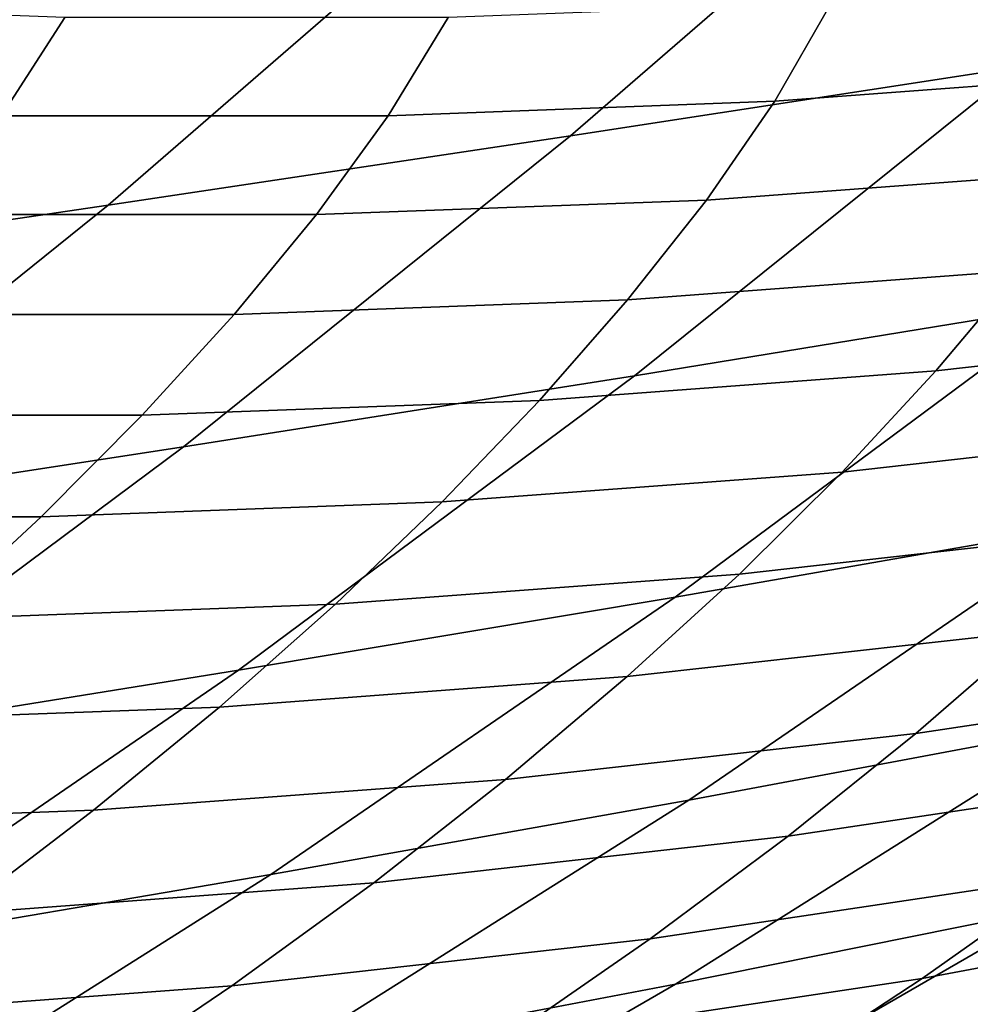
# Model space of a CAD drawing. Header units: metres. Extents: x -240 to 45, y -77 to 27.
# Tile 999 of 1056: x 25.24 to 27, y -21.19 to -19.37. Entities that reach past the tile are written whole.
import ezdxf

# ---------------------------------------------------------------- set-up
doc = ezdxf.new("R2010")
doc.units = ezdxf.units.M
doc.layers.add('solid_102011X2', color=7, linetype='CONTINUOUS')

msp = doc.modelspace()

# ---------------------------------------------------------------- linework, layer by layer
at = {"layer": 'solid_102011X2'}
for points in [[(27.7824, -18.85704, 46.86623), (27.089788, -19.456139, 47.012875), (26.256994, -19.584129, 42.672997), (26.952955, -18.981131, 42.520317)], [(26.952955, -18.981131, 42.520317), (26.256994, -19.584129, 42.672997), (25.40024, -19.712482, 38.358467), (26.099726, -19.105574, 38.20063)], [(26.099726, -19.105574, 38.20063), (25.40024, -19.712482, 38.358467), (24.524878, -19.84123, 34.066734), (25.228067, -19.230396, 33.904549)], [(27.449038, -19.285124, 187.032333), (26.74037, -19.338001, 187.049088), (26.635979, -19.519922, 182.740982), (27.350971, -19.466549, 182.72023)], [(25.319632, -19.364466, 187.082672), (24.609505, -19.338036, 187.099457), (24.486097, -19.519949, 182.803375), (25.202562, -19.546631, 182.782578)], [(26.74037, -19.338001, 187.049088), (26.030243, -19.364454, 187.065872), (25.919516, -19.546621, 182.76178), (26.635979, -19.519922, 182.740982)], [(27.892239, -19.32848, 51.375809), (27.181776, -19.897291, 51.51997), (26.376005, -20.028658, 47.164005), (27.089788, -19.456139, 47.012875)], [(26.030243, -19.364454, 187.065872), (25.319632, -19.364466, 187.082672), (25.202562, -19.546631, 182.782578), (25.919516, -19.546621, 182.76178)], [(27.089788, -19.456139, 47.012875), (26.376005, -20.028658, 47.164005), (25.539761, -20.160362, 42.830345), (26.256994, -19.584129, 42.672997)], [(27.350971, -19.466549, 182.72023), (26.635979, -19.519922, 182.740982), (26.50939, -19.703003, 178.434006), (27.230839, -19.649132, 178.409561)], [(26.635979, -19.519922, 182.740982), (25.919516, -19.546621, 182.76178), (25.786459, -19.72995, 178.458511), (26.50939, -19.703003, 178.434006)], [(25.919516, -19.546621, 182.76178), (25.202562, -19.546631, 182.782578), (25.063032, -19.729956, 178.483032), (25.786459, -19.72995, 178.458511)], [(26.256994, -19.584129, 42.672997), (25.539761, -20.160362, 42.830345), (24.679375, -20.292439, 38.521126), (25.40024, -19.712482, 38.358467)], [(27.230839, -19.649132, 178.409561), (26.50939, -19.703003, 178.434006), (26.363192, -19.887621, 174.128235), (27.091253, -19.833248, 174.100296)], [(26.50939, -19.703003, 178.434006), (25.786459, -19.72995, 178.458511), (25.633636, -19.914816, 174.156219), (26.363192, -19.887621, 174.128235)], [(25.40024, -19.712482, 38.358467), (24.679375, -20.292439, 38.521126), (23.800194, -20.424925, 34.233875), (24.524878, -19.84123, 34.066734)], [(25.786459, -19.72995, 178.458511), (25.063032, -19.729956, 178.483032), (24.90358, -19.914816, 174.184235), (25.633636, -19.914816, 174.156219)], [(27.816826, -19.751791, 174.072449), (27.091253, -19.833248, 174.100296), (26.934546, -20.019209, 169.792435), (27.666885, -19.936991, 169.761261)], [(27.950174, -19.766211, 55.890396), (27.222982, -20.30431, 56.031136), (26.451189, -20.438908, 51.668217), (27.181776, -19.897291, 51.51997)], [(27.091253, -19.833248, 174.100296), (26.363192, -19.887621, 174.128235), (26.199696, -20.074085, 169.823715), (26.934546, -20.019209, 169.792435)], [(26.363192, -19.887621, 174.128235), (25.633636, -19.914816, 174.156219), (25.463335, -20.10153, 169.855042), (26.199696, -20.074085, 169.823715)], [(27.181776, -19.897291, 51.51997), (26.451189, -20.438908, 51.668217), (25.641998, -20.57379, 47.31942), (26.376005, -20.028658, 47.164005)], [(25.633636, -19.914816, 174.156219), (24.90358, -19.914816, 174.184235), (24.726471, -20.101524, 169.886414), (25.463335, -20.10153, 169.855042)], [(27.666885, -19.936991, 169.761261), (26.934546, -20.019209, 169.792435), (26.761122, -20.206865, 165.485825), (27.500391, -20.123882, 165.45137)], [(26.376005, -20.028658, 47.164005), (25.641998, -20.57379, 47.31942), (24.802202, -20.709007, 42.992153), (25.539761, -20.160362, 42.830345)], [(26.934546, -20.019209, 169.792435), (26.199696, -20.074085, 169.823715), (26.019318, -20.262251, 165.520386), (26.761122, -20.206865, 165.485825)], [(26.199696, -20.074085, 169.823715), (25.463335, -20.10153, 169.855042), (25.275991, -20.289946, 165.555023), (26.019318, -20.262251, 165.520386)], [(25.463335, -20.10153, 169.855042), (24.726471, -20.101524, 169.886414), (24.532156, -20.289934, 165.589691), (25.275991, -20.289946, 165.555023)], [(27.500391, -20.123882, 165.45137), (26.761122, -20.206865, 165.485825), (26.570593, -20.395885, 161.180283), (27.316923, -20.312134, 161.142532)], [(25.539761, -20.160362, 42.830345), (24.802202, -20.709007, 42.992153), (23.938076, -20.844604, 38.6884), (24.679375, -20.292439, 38.521126)], [(27.955017, -20.169849, 60.400051), (27.212358, -20.676893, 60.53685), (26.476767, -20.814688, 56.175556), (27.222982, -20.30431, 56.031136)], [(26.761122, -20.206865, 165.485825), (26.019318, -20.262251, 165.520386), (25.821703, -20.451784, 161.218185), (26.570593, -20.395885, 161.180283)], [(26.019318, -20.262251, 165.520386), (25.275991, -20.289946, 165.555023), (25.071278, -20.479731, 161.256149), (25.821703, -20.451784, 161.218185)], [(25.275991, -20.289946, 165.555023), (24.532156, -20.289934, 165.589691), (24.320341, -20.479712, 161.294144), (25.071278, -20.479731, 161.256149)], [(27.222982, -20.30431, 56.031136), (26.476767, -20.814688, 56.175556), (25.701488, -20.952608, 51.820339), (26.451189, -20.438908, 51.668217)], [(27.316923, -20.312134, 161.142532), (26.570593, -20.395885, 161.180283), (26.362564, -20.585939, 156.875626), (27.116058, -20.501413, 156.834427)], [(26.570593, -20.395885, 161.180283), (25.821703, -20.451784, 161.218185), (25.606489, -20.642351, 156.916977), (26.362564, -20.585939, 156.875626)], [(27.86594, -20.388897, 156.793427), (27.116058, -20.501413, 156.834427), (26.897379, -20.691387, 152.526947), (27.654461, -20.577835, 152.482346)], [(25.821703, -20.451784, 161.218185), (25.071278, -20.479731, 161.256149), (24.848864, -20.670551, 156.958405), (25.606489, -20.642351, 156.916977)], [(26.451189, -20.438908, 51.668217), (25.701488, -20.952608, 51.820339), (24.888788, -21.090805, 47.478897), (25.641998, -20.57379, 47.31942)], [(27.116058, -20.501413, 156.834427), (26.362564, -20.585939, 156.875626), (26.136652, -20.77669, 152.571762), (26.897379, -20.691387, 152.526947)], [(27.908434, -20.53903, 64.898384), (27.151642, -21.01469, 65.031075), (26.451784, -21.155712, 60.676949), (27.212358, -20.676893, 60.53685)], [(25.641998, -20.57379, 47.31942), (24.888788, -21.090805, 47.478897), (24.045341, -21.229336, 43.158195), (24.802202, -20.709007, 42.992153)], [(27.654461, -20.577835, 152.482346), (26.897379, -20.691387, 152.526947), (26.660477, -20.881723, 148.220169), (27.424803, -20.767132, 148.171814)], [(26.362564, -20.585939, 156.875626), (25.606489, -20.642351, 156.916977), (25.37332, -20.833618, 152.61673), (26.136652, -20.77669, 152.571762)], [(25.606489, -20.642351, 156.916977), (24.848864, -20.670551, 156.958405), (24.608421, -20.862074, 152.661789), (25.37332, -20.833618, 152.61673)], [(27.212358, -20.676893, 60.53685), (26.451784, -21.155712, 60.676949), (25.712551, -21.296652, 56.32346), (26.476767, -20.814688, 56.175556)], [(26.897379, -20.691387, 152.526947), (26.136652, -20.77669, 152.571762), (25.892471, -20.967806, 148.268753), (26.660477, -20.881723, 148.220169)], [(26.136652, -20.77669, 152.571762), (25.37332, -20.833618, 152.61673), (25.121834, -21.025253, 148.317505), (25.892471, -20.967806, 148.268753)], [(27.424803, -20.767132, 148.171814), (26.660477, -20.881723, 148.220169), (26.404943, -21.072092, 143.9142), (27.176533, -20.956461, 143.861954)], [(26.476767, -20.814688, 56.175556), (25.712551, -21.296652, 56.32346), (24.933704, -21.4377, 51.976131), (25.701488, -20.952608, 51.820339)], [(27.943352, -20.812197, 143.810028), (27.176533, -20.956461, 143.861954), (26.909214, -21.145487, 139.552872), (27.683241, -20.999926, 139.496964)], [(25.37332, -20.833618, 152.61673), (24.608421, -20.862074, 152.661789), (24.349619, -21.053967, 148.366364), (25.121834, -21.025253, 148.317505)], [(26.660477, -20.881723, 148.220169), (25.892471, -20.967806, 148.268753), (25.629641, -21.158955, 143.96669), (26.404943, -21.072092, 143.9142)], [(27.81353, -20.873392, 69.386147), (27.043926, -21.317348, 69.514572), (26.378033, -21.461634, 65.166718), (27.151642, -21.01469, 65.031075)], [(25.701488, -20.952608, 51.820339), (24.933704, -21.4377, 51.976131), (24.117411, -21.579018, 47.642223), (24.888788, -21.090805, 47.478897)], [(27.176533, -20.956461, 143.861954), (26.404943, -21.072092, 143.9142), (26.130369, -21.262159, 139.609116), (26.909214, -21.145487, 139.552872)], [(25.892471, -20.967806, 148.268753), (25.121834, -21.025253, 148.317505), (24.851683, -21.216923, 144.019363), (25.629641, -21.158955, 143.96669)], [(27.151642, -21.01469, 65.031075), (26.378033, -21.461634, 65.166718), (25.674313, -21.605621, 60.82016), (26.451784, -21.155712, 60.676949)], [(27.683241, -20.999926, 139.496964), (26.909214, -21.145487, 139.552872), (26.622412, -21.333881, 135.244629), (27.403614, -21.187025, 135.184631)], [(26.404943, -21.072092, 143.9142), (25.629641, -21.158955, 143.96669), (25.347778, -21.349804, 139.665649), (26.130369, -21.262159, 139.609116)], [(25.629641, -21.158955, 143.96669), (24.851683, -21.216923, 144.019363), (24.562506, -21.408291, 139.722366), (25.347778, -21.349804, 139.665649)], [(26.451784, -21.155712, 60.676949), (25.674313, -21.605621, 60.82016), (24.93136, -21.749512, 56.474648), (25.712551, -21.296652, 56.32346)], [(26.909214, -21.145487, 139.552872), (26.130369, -21.262159, 139.609116), (25.836349, -21.451593, 135.305008), (26.622412, -21.333881, 135.244629)], [(27.403614, -21.187025, 135.184631), (26.622412, -21.333881, 135.244629), (26.315693, -21.521315, 130.937332), (27.10401, -21.373163, 130.873138)]]:
    msp.add_3dface(points, dxfattribs=at)

doc.saveas('drawing.dxf')
